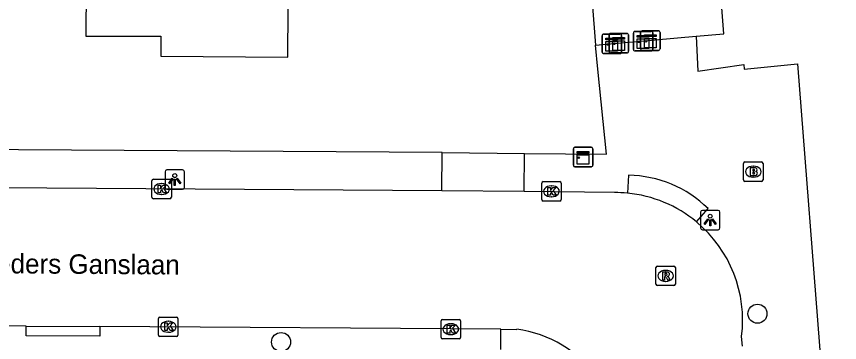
# Model space of a CAD drawing. Extents: x 157321 to 158827, y 386650 to 388532.
# Drawn here: x 158298.39 to 158340.69, y 387718.56 to 387735.32 of the extents above; entities that cross this region are included whole.
import ezdxf

# ---------------------------------------------------------------- set-up
doc = ezdxf.new("R2010")
doc.units = 0
for name, color, linetype in [('IMGEO_Boom', 7, 'Continuous'), ('IMGEO_Brandkraan', 7, 'Continuous'), ('IMGEO_Kast', 7, 'Continuous'), ('IMGEO_Kolk', 7, 'Continuous'), ('IMGEO_Lichtpunt', 7, 'Continuous'), ('IMGEO_Openbare_ruimte_label', 7, 'Continuous'), ('IMGEO_Pand', 7, 'Continuous'), ('IMGEO_Rijbaan_lokaal_open', 7, 'Continuous'), ('IMGEO_Rioolput', 7, 'Continuous'), ('IMGEO_Voetpad_open', 7, 'Continuous')]:
    doc.layers.add(name, color=color, linetype=linetype)

msp = doc.modelspace()

# ---------------------------------------------------------------- linework, layer by layer
at = {"layer": 'IMGEO_Boom'}
for centre in [(158336.47, 387720.042), (158311.985, 387718.587)]:
    msp.add_circle(centre, 0.489, dxfattribs=at)
at = {"layer": 'IMGEO_Brandkraan'}
for p, q in [((158335.754, 387726.915), (158335.754, 387727.767)), ((158335.829, 387727.841), (158336.681, 387727.841)), ((158336.242, 387727.621), (158336.267, 387727.621)), ((158336.755, 387727.767), (158336.755, 387726.915)), ((158336.265, 387727.061), (158336.24, 387727.061)), ((158336.681, 387726.841), (158335.829, 387726.841))]:
    msp.add_line(p, q, dxfattribs=at)
for points in [[(158335.754, 387726.915), (158335.754, 387727.767)], [(158335.829, 387727.841), (158336.681, 387727.841)], [(158336.102, 387727.541), (158336.102, 387727.141), (158336.315, 387727.141)], [(158336.333, 387727.541), (158336.102, 387727.541)], [(158336.281, 387727.46), (158336.227, 387727.46), (158336.227, 387727.384)], [(158336.755, 387727.767), (158336.755, 387726.915)], [(158336.227, 387727.384), (158336.28, 387727.384)], [(158336.289, 387727.308), (158336.227, 387727.308), (158336.227, 387727.227)], [(158336.227, 387727.227), (158336.289, 387727.227)], [(158336.681, 387726.841), (158335.829, 387726.841)]]:
    msp.add_lwpolyline(points, dxfattribs=at)
for centre, radius, start, end in [((158335.831, 387727.765), 0.0765, 91.552, 178.448), ((158335.831, 387727.765), 0.0765, 91.552, 178.448), ((158336.282, 387727.422), 0.0379, 267.8285, 90.9355), ((158336.337, 387727.396), 0.145, 59.4692, 91.5367), ((158336.362, 387727.443), 0.0922, 285.5137, 58.1501), ((158336.679, 387727.765), 0.0765, 1.552, 88.448), ((158336.679, 387727.765), 0.0765, 1.552, 88.448), ((158336.29, 387727.267), 0.0404, 269.8759, 90.5077), ((158336.321, 387727.392), 0.251, 268.6676, 293.5347), ((158336.367, 387727.251), 0.105, 301.3115, 78.989), ((158335.831, 387726.917), 0.0765, 181.552, 268.448), ((158335.831, 387726.917), 0.0765, 181.552, 268.448), ((158336.679, 387726.917), 0.0765, 271.552, 358.448), ((158336.679, 387726.917), 0.0765, 271.552, 358.448)]:
    msp.add_arc(centre, radius, start, end, dxfattribs=at)
for centre, major_axis, ratio, start_param, end_param in [((158336.241, 387727.341), (-0.387, 0.002), 0.722429, 4.712389, 7.853982), ((158336.266, 387727.341), (-0.39, 0.002), 0.717154, 1.570796, 4.712389)]:
    msp.add_ellipse(centre, major_axis=major_axis, ratio=ratio, start_param=start_param, end_param=end_param, dxfattribs=at)
at = {"layer": 'IMGEO_Kast'}
for p, q in [((158328.489, 387733.485), (158328.489, 387734.326)), ((158328.489, 387734.326), (158328.489, 387733.485)), ((158328.564, 387734.41), (158329.405, 387734.41)), ((158329.405, 387734.41), (158328.564, 387734.41)), ((158328.841, 387733.519), (158328.841, 387734.36)), ((158328.841, 387734.36), (158328.841, 387733.519)), ((158328.916, 387734.444), (158329.757, 387734.444)), ((158329.757, 387734.444), (158328.916, 387734.444)), ((158329.489, 387734.335), (158329.489, 387733.494)), ((158329.489, 387733.494), (158329.489, 387734.335)), ((158329.841, 387734.369), (158329.841, 387733.528)), ((158329.841, 387733.528), (158329.841, 387734.369)), ((158330.094, 387733.622), (158330.094, 387734.463)), ((158330.094, 387734.463), (158330.094, 387733.622)), ((158330.169, 387734.547), (158331.01, 387734.547)), ((158331.01, 387734.547), (158330.169, 387734.547)), ((158330.462, 387733.649), (158330.462, 387734.49)), ((158330.462, 387734.49), (158330.462, 387733.649)), ((158330.537, 387734.574), (158331.378, 387734.574)), ((158331.378, 387734.574), (158330.537, 387734.574)), ((158331.094, 387734.472), (158331.094, 387733.631)), ((158331.094, 387733.631), (158331.094, 387734.472)), ((158331.462, 387734.499), (158331.462, 387733.658)), ((158331.462, 387733.658), (158331.462, 387734.499)), ((158329.414, 387733.41), (158328.573, 387733.41)), ((158328.573, 387733.41), (158329.414, 387733.41)), ((158329.766, 387733.444), (158328.925, 387733.444)), ((158328.925, 387733.444), (158329.766, 387733.444)), ((158331.019, 387733.547), (158330.178, 387733.547)), ((158330.178, 387733.547), (158331.019, 387733.547)), ((158331.387, 387733.574), (158330.546, 387733.574)), ((158330.546, 387733.574), (158331.387, 387733.574)), ((158327.007, 387727.669), (158327.007, 387728.51)), ((158327.007, 387728.51), (158327.007, 387727.669)), ((158327.082, 387728.594), (158327.923, 387728.594)), ((158327.923, 387728.594), (158327.082, 387728.594)), ((158328.007, 387728.519), (158328.007, 387727.678)), ((158328.007, 387727.678), (158328.007, 387728.519)), ((158327.932, 387727.594), (158327.091, 387727.594)), ((158327.091, 387727.594), (158327.932, 387727.594))]:
    msp.add_line(p, q, dxfattribs=at)
for points in [[(158328.684, 387734.2), (158329.284, 387734.2), (158329.284, 387734.115), (158328.684, 387734.115), (158328.684, 387734.2)], [(158329.036, 387734.234), (158329.636, 387734.234), (158329.636, 387734.149), (158329.036, 387734.149), (158329.036, 387734.234)], [(158330.289, 387734.337), (158330.889, 387734.337), (158330.889, 387734.252), (158330.289, 387734.252), (158330.289, 387734.337)], [(158330.657, 387734.364), (158331.257, 387734.364), (158331.257, 387734.279), (158330.657, 387734.279), (158330.657, 387734.364)], [(158328.684, 387734.025), (158329.284, 387734.025), (158329.284, 387733.536), (158328.684, 387733.536), (158328.684, 387734.025)], [(158329.036, 387734.059), (158329.636, 387734.059), (158329.636, 387733.57), (158329.036, 387733.57), (158329.036, 387734.059)], [(158330.289, 387734.162), (158330.889, 387734.162), (158330.889, 387733.673), (158330.289, 387733.673), (158330.289, 387734.162)], [(158330.657, 387734.189), (158331.257, 387734.189), (158331.257, 387733.7), (158330.657, 387733.7), (158330.657, 387734.189)], [(158327.202, 387728.384), (158327.802, 387728.384), (158327.802, 387728.299), (158327.202, 387728.299), (158327.202, 387728.384)], [(158327.202, 387728.209), (158327.802, 387728.209), (158327.802, 387727.72), (158327.202, 387727.72), (158327.202, 387728.209)]]:
    msp.add_lwpolyline(points, dxfattribs=at)
for centre in [(158328.768, 387733.874), (158329.12, 387733.908), (158330.373, 387734.011), (158330.741, 387734.038), (158327.286, 387728.058)]:
    msp.add_circle(centre, 0.0377, dxfattribs=at)
for centre, start, end in [((158328.567, 387734.332), 92.4484, 184.2845), ((158328.567, 387734.332), 92.4484, 184.2845), ((158328.919, 387734.366), 92.4484, 184.2845), ((158328.919, 387734.366), 92.4484, 184.2845), ((158329.411, 387734.332), 2.4484, 94.2845), ((158329.411, 387734.332), 2.4484, 94.2845), ((158329.763, 387734.366), 2.4484, 94.2845), ((158329.763, 387734.366), 2.4484, 94.2845), ((158330.172, 387734.469), 92.4484, 184.2845), ((158330.172, 387734.469), 92.4484, 184.2845), ((158330.54, 387734.496), 92.4484, 184.2845), ((158330.54, 387734.496), 92.4484, 184.2845), ((158331.016, 387734.469), 2.4484, 94.2845), ((158331.016, 387734.469), 2.4484, 94.2845), ((158331.384, 387734.496), 2.4484, 94.2845), ((158331.384, 387734.496), 2.4484, 94.2845), ((158328.567, 387733.488), 182.4484, 274.2845), ((158328.567, 387733.488), 182.4484, 274.2845), ((158328.919, 387733.522), 182.4484, 274.2845), ((158328.919, 387733.522), 182.4484, 274.2845), ((158329.411, 387733.488), 272.4484, 4.2845), ((158329.411, 387733.488), 272.4484, 4.2845), ((158329.763, 387733.522), 272.4484, 4.2845), ((158329.763, 387733.522), 272.4484, 4.2845), ((158330.172, 387733.625), 182.4484, 274.2845), ((158330.172, 387733.625), 182.4484, 274.2845), ((158330.54, 387733.652), 182.4484, 274.2845), ((158330.54, 387733.652), 182.4484, 274.2845), ((158331.016, 387733.625), 272.4484, 4.2845), ((158331.016, 387733.625), 272.4484, 4.2845), ((158331.384, 387733.652), 272.4484, 4.2845), ((158331.384, 387733.652), 272.4484, 4.2845), ((158327.085, 387728.516), 92.4484, 184.2845), ((158327.085, 387728.516), 92.4484, 184.2845), ((158327.929, 387728.516), 2.4484, 94.2845), ((158327.929, 387728.516), 2.4484, 94.2845), ((158327.085, 387727.672), 182.4484, 274.2845), ((158327.085, 387727.672), 182.4484, 274.2845), ((158327.929, 387727.672), 272.4484, 4.2845), ((158327.929, 387727.672), 272.4484, 4.2845)]:
    msp.add_arc(centre, 0.0779, start, end, dxfattribs=at)
at = {"layer": 'IMGEO_Kolk'}
for p, q in [((158305.346, 387726.022), (158305.346, 387726.874)), ((158305.421, 387726.948), (158306.273, 387726.948)), ((158305.834, 387726.728), (158305.859, 387726.728)), ((158306.347, 387726.874), (158306.347, 387726.022)), ((158325.381, 387725.903), (158325.381, 387726.755)), ((158325.456, 387726.829), (158326.308, 387726.829)), ((158325.869, 387726.609), (158325.894, 387726.609)), ((158326.382, 387726.755), (158326.382, 387725.903)), ((158305.857, 387726.168), (158305.832, 387726.168)), ((158306.273, 387725.948), (158305.421, 387725.948)), ((158326.308, 387725.829), (158325.456, 387725.829)), ((158325.892, 387726.049), (158325.867, 387726.049)), ((158305.762, 387719.871), (158306.614, 387719.871)), ((158305.687, 387718.945), (158305.687, 387719.797)), ((158306.175, 387719.651), (158306.2, 387719.651)), ((158306.688, 387719.797), (158306.688, 387718.945)), ((158320.208, 387718.823), (158320.208, 387719.675)), ((158320.283, 387719.749), (158321.135, 387719.749)), ((158320.696, 387719.529), (158320.721, 387719.529)), ((158321.209, 387719.675), (158321.209, 387718.823)), ((158306.198, 387719.091), (158306.173, 387719.091)), ((158320.719, 387718.969), (158320.694, 387718.969)), ((158306.614, 387718.871), (158305.762, 387718.871)), ((158321.135, 387718.749), (158320.283, 387718.749))]:
    msp.add_line(p, q, dxfattribs=at)
for points in [[(158305.346, 387726.022), (158305.346, 387726.874)], [(158305.421, 387726.948), (158306.273, 387726.948)], [(158305.667, 387726.648), (158305.79, 387726.648), (158305.79, 387726.497), (158305.92, 387726.648), (158306.084, 387726.648), (158305.938, 387726.497), (158306.091, 387726.248), (158305.939, 387726.248), (158305.854, 387726.412), (158305.79, 387726.345), (158305.79, 387726.248), (158305.667, 387726.248), (158305.667, 387726.648)], [(158306.347, 387726.874), (158306.347, 387726.022)], [(158325.381, 387725.903), (158325.381, 387726.755)], [(158325.456, 387726.829), (158326.308, 387726.829)], [(158326.382, 387726.755), (158326.382, 387725.903)], [(158325.702, 387726.529), (158325.825, 387726.529), (158325.825, 387726.378), (158325.955, 387726.529), (158326.119, 387726.529), (158325.973, 387726.378), (158326.126, 387726.129), (158325.974, 387726.129), (158325.889, 387726.293), (158325.825, 387726.226), (158325.825, 387726.129), (158325.702, 387726.129), (158325.702, 387726.529)], [(158306.273, 387725.948), (158305.421, 387725.948)], [(158326.308, 387725.829), (158325.456, 387725.829)], [(158305.762, 387719.871), (158306.614, 387719.871)], [(158305.687, 387718.945), (158305.687, 387719.797)], [(158306.008, 387719.571), (158306.131, 387719.571), (158306.131, 387719.42), (158306.261, 387719.571), (158306.425, 387719.571), (158306.279, 387719.42), (158306.432, 387719.171), (158306.28, 387719.171), (158306.195, 387719.335), (158306.131, 387719.268), (158306.131, 387719.171), (158306.008, 387719.171), (158306.008, 387719.571)], [(158306.688, 387719.797), (158306.688, 387718.945)], [(158320.208, 387718.823), (158320.208, 387719.675)], [(158320.283, 387719.749), (158321.135, 387719.749)], [(158320.529, 387719.449), (158320.652, 387719.449), (158320.652, 387719.298), (158320.782, 387719.449), (158320.946, 387719.449), (158320.8, 387719.298), (158320.953, 387719.049), (158320.801, 387719.049), (158320.716, 387719.213), (158320.652, 387719.146), (158320.652, 387719.049), (158320.529, 387719.049), (158320.529, 387719.449)], [(158321.209, 387719.675), (158321.209, 387718.823)], [(158306.614, 387718.871), (158305.762, 387718.871)], [(158321.135, 387718.749), (158320.283, 387718.749)]]:
    msp.add_lwpolyline(points, dxfattribs=at)
for centre, start, end in [((158305.423, 387726.872), 91.552, 178.448), ((158305.423, 387726.872), 91.552, 178.448), ((158306.271, 387726.872), 1.552, 88.448), ((158306.271, 387726.872), 1.552, 88.448), ((158325.458, 387726.753), 91.552, 178.448), ((158325.458, 387726.753), 91.552, 178.448), ((158326.306, 387726.753), 1.552, 88.448), ((158326.306, 387726.753), 1.552, 88.448), ((158305.423, 387726.024), 181.552, 268.448), ((158305.423, 387726.024), 181.552, 268.448), ((158306.271, 387726.024), 271.552, 358.448), ((158306.271, 387726.024), 271.552, 358.448), ((158325.458, 387725.905), 181.552, 268.448), ((158325.458, 387725.905), 181.552, 268.448), ((158326.306, 387725.905), 271.552, 358.448), ((158326.306, 387725.905), 271.552, 358.448), ((158305.764, 387719.795), 91.552, 178.448), ((158305.764, 387719.795), 91.552, 178.448), ((158306.612, 387719.795), 1.552, 88.448), ((158306.612, 387719.795), 1.552, 88.448), ((158320.285, 387719.673), 91.552, 178.448), ((158320.285, 387719.673), 91.552, 178.448), ((158321.133, 387719.673), 1.552, 88.448), ((158321.133, 387719.673), 1.552, 88.448), ((158305.764, 387718.947), 181.552, 268.448), ((158305.764, 387718.947), 181.552, 268.448), ((158306.612, 387718.947), 271.552, 358.448), ((158306.612, 387718.947), 271.552, 358.448), ((158320.285, 387718.825), 181.552, 268.448), ((158320.285, 387718.825), 181.552, 268.448), ((158321.133, 387718.825), 271.552, 358.448), ((158321.133, 387718.825), 271.552, 358.448)]:
    msp.add_arc(centre, 0.0765, start, end, dxfattribs=at)
for centre, major_axis, ratio, start_param, end_param in [((158305.833, 387726.448), (-0.387, 0.002), 0.722429, 4.712389, 7.853982), ((158305.858, 387726.448), (-0.39, 0.002), 0.717154, 1.570796, 4.712389), ((158325.868, 387726.329), (-0.387, 0.002), 0.722429, 4.712389, 7.853982), ((158325.893, 387726.329), (-0.39, 0.002), 0.717154, 1.570796, 4.712389), ((158306.174, 387719.371), (-0.387, 0.002), 0.722429, 4.712389, 7.853982), ((158306.199, 387719.371), (-0.39, 0.002), 0.717154, 1.570796, 4.712389), ((158320.695, 387719.249), (-0.387, 0.002), 0.722429, 4.712389, 7.853982), ((158320.72, 387719.249), (-0.39, 0.002), 0.717154, 1.570796, 4.712389)]:
    msp.add_ellipse(centre, major_axis=major_axis, ratio=ratio, start_param=start_param, end_param=end_param, dxfattribs=at)
at = {"layer": 'IMGEO_Lichtpunt'}
for p, q in [((158306.925, 387727.435), (158306.117, 387727.435)), ((158306.925, 387727.435), (158306.117, 387727.435)), ((158306.023, 387727.34), (158306.023, 387726.533)), ((158306.023, 387727.34), (158306.023, 387726.533)), ((158307.019, 387726.533), (158307.019, 387727.34)), ((158307.019, 387726.533), (158307.019, 387727.34)), ((158306.117, 387726.439), (158306.925, 387726.439)), ((158306.117, 387726.439), (158306.925, 387726.439)), ((158334.445, 387725.351), (158333.637, 387725.351)), ((158334.445, 387725.351), (158333.637, 387725.351)), ((158333.543, 387725.256), (158333.543, 387724.449)), ((158333.543, 387725.256), (158333.543, 387724.449)), ((158334.539, 387724.449), (158334.539, 387725.256)), ((158334.539, 387724.449), (158334.539, 387725.256)), ((158333.637, 387724.355), (158334.445, 387724.355)), ((158333.637, 387724.355), (158334.445, 387724.355))]:
    msp.add_line(p, q, dxfattribs=at)
for points in [[(158306.397, 387727.004), (158306.436, 387726.976), (158306.248, 387726.714), (158306.21, 387726.741), (158306.397, 387727.004)], [(158306.609, 387726.976), (158306.647, 387727.003), (158306.834, 387726.741), (158306.795, 387726.713), (158306.609, 387726.976)], [(158306.499, 387726.956), (158306.546, 387726.956), (158306.546, 387726.634), (158306.499, 387726.634), (158306.499, 387726.956)], [(158333.917, 387724.92), (158333.956, 387724.892), (158333.768, 387724.63), (158333.73, 387724.657), (158333.917, 387724.92)], [(158334.129, 387724.892), (158334.167, 387724.919), (158334.354, 387724.657), (158334.315, 387724.629), (158334.129, 387724.892)], [(158334.019, 387724.872), (158334.066, 387724.872), (158334.066, 387724.55), (158334.019, 387724.55), (158334.019, 387724.872)]]:
    msp.add_lwpolyline(points, dxfattribs=at)
for centre in [(158306.522, 387727.138), (158334.042, 387725.054)]:
    msp.add_circle(centre, 0.0994, dxfattribs=at)
for centre, start, end in [((158306.117, 387727.34), 90, 180), ((158306.117, 387727.34), 90, 180), ((158306.925, 387727.34), 0, 90), ((158306.925, 387727.34), 0, 90), ((158306.117, 387726.533), 180, 270), ((158306.117, 387726.533), 180, 270), ((158306.925, 387726.533), 270, 0), ((158306.925, 387726.533), 270, 360), ((158333.637, 387725.256), 90, 180), ((158333.637, 387725.256), 90, 180), ((158334.445, 387725.256), 0, 90), ((158334.445, 387725.256), 0, 90), ((158333.637, 387724.449), 180, 270), ((158333.637, 387724.449), 180, 270), ((158334.445, 387724.449), 270, 0), ((158334.445, 387724.449), 270, 360)]:
    msp.add_arc(centre, 0.0946, start, end, dxfattribs=at)
at = {"layer": 'IMGEO_Pand'}
for points in [[(158333.326, 387734.301), (158334.734, 387734.428), (158333.538, 387750), (158333.374, 387752.137), (158330.951, 387751.951), (158328.529, 387751.764), (158327.124, 387751.662), (158326.774, 387751.636), (158326.9, 387750), (158328.141, 387733.834)], [(158301.981, 387739.3), (158301.96, 387734.3), (158305.808, 387734.307), (158305.81, 387733.27), (158312.34, 387733.23), (158312.372, 387738.23), (158312.39, 387741.15), (158306.335, 387741.176), (158306.342, 387742.674), (158301.995, 387742.693), (158301.981, 387739.3)], [(158328.141, 387733.834), (158333.326, 387734.301)]]:
    msp.add_lwpolyline(points, dxfattribs=at)
at = {"layer": 'IMGEO_Rijbaan_lokaal_open'}
for points in [[(158320.25, 387726.353), (158282.188, 387726.604)], [(158324.479, 387726.329), (158320.25, 387726.353)], [(158329.123, 387726.268), (158324.479, 387726.329)], [(158298.889, 387719.404), (158287.948, 387719.476)], [(158298.889, 387719.404), (158302.671, 387719.379)], [(158323.284, 387719.243), (158302.671, 387719.379)], [(158323.284, 387719.243), (158324.106, 387719.238)], [(158335.7, 387718.371), (158335.656, 387718.878)]]:
    msp.add_lwpolyline(points, dxfattribs=at)
for centre, radius, start, end in [((158329.152, 387719.798), 6.47, 84.3833, 90.2545), ((158329.145, 387719.695), 6.573, 50.3611, 84.4107), ((158329.152, 387719.71), 6.557, 352.7112, 50.3259), ((158323.385, 387713.424), 5.859, 34.2144, 82.931)]:
    msp.add_arc(centre, radius, start, end, dxfattribs=at)
at = {"layer": 'IMGEO_Rioolput'}
for p, q in [((158331.251, 387721.558), (158331.251, 387722.41)), ((158331.326, 387722.484), (158332.178, 387722.484)), ((158332.252, 387722.41), (158332.252, 387721.558)), ((158331.739, 387722.264), (158331.764, 387722.264)), ((158331.762, 387721.704), (158331.737, 387721.704)), ((158332.178, 387721.484), (158331.326, 387721.484))]:
    msp.add_line(p, q, dxfattribs=at)
for points in [[(158331.251, 387721.558), (158331.251, 387722.41)], [(158331.326, 387722.484), (158332.178, 387722.484)], [(158332.252, 387722.41), (158332.252, 387721.558)], [(158331.84, 387722.182), (158331.588, 387722.184), (158331.588, 387721.784)], [(158331.588, 387721.784), (158331.712, 387721.784), (158331.712, 387721.946), (158331.723, 387721.946)], [(158331.766, 387722.103), (158331.712, 387722.103), (158331.712, 387722.022)], [(158331.712, 387722.022), (158331.764, 387722.022)], [(158331.77, 387721.917), (158331.841, 387721.784), (158331.981, 387721.784), (158331.916, 387721.91)], [(158332.178, 387721.484), (158331.326, 387721.484)]]:
    msp.add_lwpolyline(points, dxfattribs=at)
for centre, radius, start, end in [((158331.328, 387722.408), 0.0765, 91.552, 178.448), ((158331.328, 387722.408), 0.0765, 91.552, 178.448), ((158332.176, 387722.408), 0.0765, 1.552, 88.448), ((158332.176, 387722.408), 0.0765, 1.552, 88.448), ((158331.722, 387721.893), 0.0533, 26.0293, 88.6989), ((158331.748, 387722.211), 0.19, 274.7715, 282.9687), ((158331.772, 387722.007), 0.0964, 77.0061, 93.1865), ((158331.786, 387722.064), 0.0378, 276.6634, 79.6772), ((158331.839, 387722.072), 0.109, 350.3612, 89.416), ((158331.837, 387722.072), 0.112, 277.5842, 350.9817), ((158331.821, 387721.857), 0.108, 29.5134, 73.7905), ((158331.328, 387721.56), 0.0765, 181.552, 268.448), ((158331.328, 387721.56), 0.0765, 181.552, 268.448), ((158332.176, 387721.56), 0.0765, 271.552, 358.448), ((158332.176, 387721.56), 0.0765, 271.552, 358.448)]:
    msp.add_arc(centre, radius, start, end, dxfattribs=at)
for centre, major_axis, ratio, start_param, end_param in [((158331.738, 387721.984), (-0.387, 0.002), 0.722429, 4.712389, 7.853982), ((158331.763, 387721.984), (-0.39, 0.002), 0.717154, 1.570796, 4.712389)]:
    msp.add_ellipse(centre, major_axis=major_axis, ratio=ratio, start_param=start_param, end_param=end_param, dxfattribs=at)
at = {"layer": 'IMGEO_Voetpad_open'}
for points in [[(158333.326, 387734.301), (158333.407, 387732.502), (158335.77, 387732.84), (158335.788, 387732.607), (158338.533, 387732.888), (158339.75, 387717.295), (158340.521, 387706.857), (158341.469, 387694.325), (158346.485, 387694.705), (158346.523, 387694.708)], [(158324.499, 387728.282), (158328.709, 387728.244), (158328.266, 387732.602), (158328.141, 387733.834)], [(158320.272, 387728.321), (158284.857, 387728.555), (158254.197, 387728.758), (158249.443, 387728.789), (158249.448, 387731.428)], [(158320.25, 387726.353), (158320.272, 387728.321)], [(158320.272, 387728.321), (158324.499, 387728.282)], [(158324.479, 387726.329), (158324.499, 387728.282)], [(158329.839, 387727.156), (158329.785, 387726.237)], [(158333.338, 387724.757), (158333.932, 387725.445)], [(158302.671, 387719.379), (158302.668, 387718.88), (158298.886, 387718.905), (158298.889, 387719.404)], [(158323.278, 387718.203), (158323.284, 387719.243)]]:
    msp.add_lwpolyline(points, dxfattribs=at)
msp.add_arc((158329.755, 387721.204), 5.952, 45.4344, 89.1927, dxfattribs=at)

# ---------------------------------------------------------------- texts
at = {"layer": 'IMGEO_Openbare_ruimte_label'}
msp.add_text('Gebroeders Ganslaan', height=1, rotation=359.5989, dxfattribs=at).set_placement((158293.621, 387722.146))

doc.saveas('drawing.dxf')
